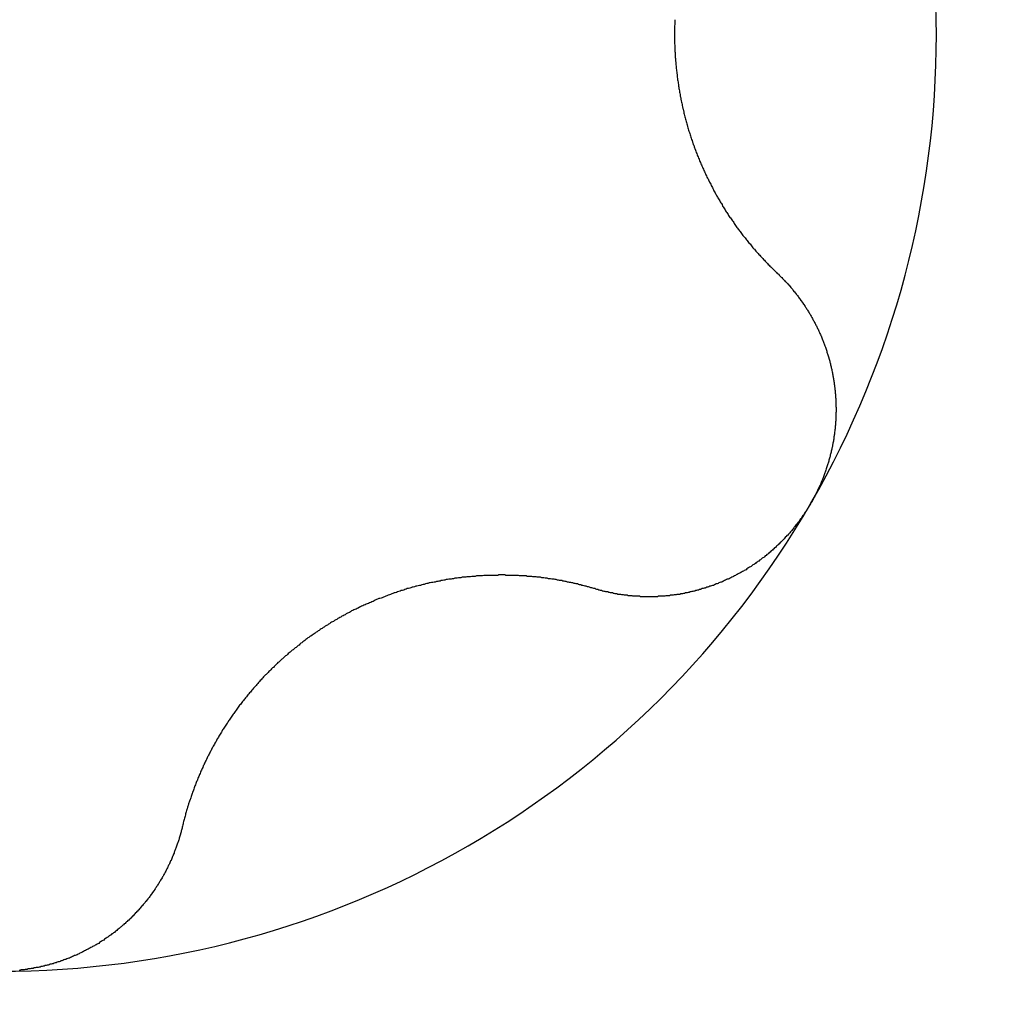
# Model space of a CAD drawing. Extents: x 1107 to 4046, y 937 to 3355.
# Tile 730 of 861: x 2152.02 to 2154.09, y 3344.27 to 3346.35. Entities that reach past the tile are written whole.
import ezdxf

# ---------------------------------------------------------------- set-up
doc = ezdxf.new("R2010")
doc.units = 0
doc.layers.add('KF_VIDA_L___C_BOTTOM', color=7, linetype='CONTINUOUS')

# ---------------------------------------------------------------- blocks, each defined once
blk = doc.blocks.new('KF_VIDA_L___C_BOTTOM')
at = {"layer": 'KF_VIDA_L___C_BOTTOM'}
for points in [[(-33.5766, 471.332, 0), (-33.5767, 471.329, 0), (-33.5768, 471.327, 0), (-33.5769, 471.324, 0), (-33.577, 471.322, 0), (-33.5771, 471.319, 0), (-33.5772, 471.317, 0), (-33.5772, 471.314, 0), (-33.5773, 471.311, 0), (-33.5773, 471.309, 0), (-33.5774, 471.306, 0), (-33.5774, 471.304, 0), (-33.5774, 471.301, 0), (-33.5774, 471.299, 0), (-33.5774, 471.296, 0), (-33.5774, 471.294, 0), (-33.5773, 471.291, 0), (-33.5773, 471.289, 0), (-33.5772, 471.286, 0), (-33.5772, 471.283, 0), (-33.5771, 471.281, 0), (-33.577, 471.278, 0), (-33.5769, 471.276, 0), (-33.5768, 471.273, 0), (-33.5767, 471.271, 0), (-33.5766, 471.268, 0), (-33.5765, 471.265, 0), (-33.5763, 471.263, 0), (-33.5762, 471.26, 0), (-33.576, 471.258, 0), (-33.5759, 471.255, 0), (-33.5757, 471.252, 0), (-33.5755, 471.25, 0), (-33.5753, 471.247, 0), (-33.5751, 471.245, 0), (-33.5749, 471.242, 0), (-33.5746, 471.239, 0), (-33.5744, 471.237, 0), (-33.5741, 471.234, 0), (-33.5739, 471.232, 0), (-33.5736, 471.229, 0), (-33.5733, 471.226, 0), (-33.5731, 471.224, 0), (-33.5728, 471.221, 0), (-33.5724, 471.219, 0), (-33.5721, 471.216, 0), (-33.5718, 471.213, 0), (-33.5715, 471.211, 0), (-33.5711, 471.208, 0), (-33.5708, 471.205, 0), (-33.5704, 471.203, 0), (-33.57, 471.2, 0), (-33.5696, 471.198, 0), (-33.5692, 471.195, 0), (-33.5688, 471.192, 0), (-33.5684, 471.19, 0), (-33.568, 471.187, 0), (-33.5675, 471.185, 0), (-33.5671, 471.182, 0), (-33.5666, 471.179, 0), (-33.5662, 471.177, 0), (-33.5657, 471.174, 0), (-33.5652, 471.171, 0), (-33.5647, 471.169, 0), (-33.5642, 471.166, 0), (-33.5637, 471.164, 0), (-33.5632, 471.161, 0), (-33.5626, 471.158, 0), (-33.5621, 471.156, 0), (-33.5615, 471.153, 0), (-33.561, 471.151, 0), (-33.5604, 471.148, 0), (-33.5598, 471.145, 0), (-33.5592, 471.143, 0), (-33.5586, 471.14, 0), (-33.558, 471.138, 0), (-33.5574, 471.135, 0), (-33.5568, 471.133, 0), (-33.5561, 471.13, 0), (-33.5555, 471.127, 0), (-33.5548, 471.125, 0), (-33.5541, 471.122, 0), (-33.5534, 471.12, 0), (-33.5527, 471.117, 0), (-33.552, 471.115, 0), (-33.5513, 471.112, 0), (-33.5506, 471.11, 0), (-33.5499, 471.107, 0), (-33.5491, 471.104, 0), (-33.5484, 471.102, 0), (-33.5476, 471.099, 0), (-33.5469, 471.097, 0), (-33.5461, 471.094, 0), (-33.5453, 471.092, 0), (-33.5445, 471.089, 0), (-33.5437, 471.087, 0), (-33.5429, 471.084, 0), (-33.542, 471.082, 0), (-33.5412, 471.079, 0), (-33.5404, 471.077, 0), (-33.5395, 471.074, 0), (-33.5386, 471.072, 0), (-33.5378, 471.069, 0), (-33.5369, 471.067, 0), (-33.536, 471.064, 0), (-33.5351, 471.062, 0), (-33.5342, 471.06, 0), (-33.5333, 471.057, 0), (-33.5323, 471.055, 0), (-33.5314, 471.052, 0), (-33.5305, 471.05, 0), (-33.5295, 471.047, 0), (-33.5286, 471.045, 0), (-33.5276, 471.043, 0), (-33.5266, 471.04, 0), (-33.5256, 471.038, 0), (-33.5247, 471.035, 0), (-33.5237, 471.033, 0), (-33.5227, 471.031, 0), (-33.5216, 471.028, 0), (-33.5206, 471.026, 0), (-33.5196, 471.024, 0), (-33.5186, 471.021, 0), (-33.5175, 471.019, 0), (-33.5165, 471.017, 0), (-33.5154, 471.014, 0), (-33.5144, 471.012, 0), (-33.5133, 471.01, 0), (-33.5122, 471.007, 0), (-33.5111, 471.005, 0), (-33.51, 471.003, 0), (-33.5089, 471, 0), (-33.5078, 470.998, 0), (-33.5067, 470.996, 0), (-33.5056, 470.994, 0), (-33.5045, 470.991, 0), (-33.5034, 470.989, 0), (-33.5022, 470.987, 0), (-33.5011, 470.985, 0), (-33.4999, 470.982, 0), (-33.4988, 470.98, 0), (-33.4976, 470.978, 0), (-33.4965, 470.976, 0), (-33.4953, 470.973, 0), (-33.4941, 470.971, 0), (-33.4929, 470.969, 0), (-33.4918, 470.967, 0), (-33.4906, 470.965, 0), (-33.4894, 470.963, 0), (-33.4882, 470.96, 0), (-33.487, 470.958, 0), (-33.4857, 470.956, 0), (-33.4845, 470.954, 0), (-33.4833, 470.952, 0), (-33.4821, 470.95, 0), (-33.4808, 470.948, 0), (-33.4796, 470.946, 0), (-33.4784, 470.944, 0), (-33.4771, 470.942, 0), (-33.4759, 470.939, 0), (-33.4746, 470.937, 0), (-33.4734, 470.935, 0), (-33.4721, 470.933, 0), (-33.4708, 470.931, 0), (-33.4696, 470.929, 0), (-33.4683, 470.927, 0), (-33.467, 470.925, 0), (-33.4657, 470.923, 0), (-33.4645, 470.921, 0), (-33.4632, 470.919, 0), (-33.4619, 470.917, 0), (-33.4606, 470.915, 0), (-33.4593, 470.914, 0), (-33.458, 470.912, 0), (-33.4566, 470.91, 0), (-33.4553, 470.908, 0), (-33.454, 470.906, 0), (-33.4526, 470.904, 0), (-33.4513, 470.902, 0), (-33.4499, 470.9, 0), (-33.4485, 470.898, 0), (-33.4472, 470.896, 0), (-33.4458, 470.894, 0), (-33.4444, 470.892, 0), (-33.443, 470.89, 0), (-33.4416, 470.889, 0), (-33.4402, 470.887, 0), (-33.4388, 470.885, 0), (-33.4373, 470.883, 0), (-33.4359, 470.881, 0), (-33.4345, 470.879, 0), (-33.433, 470.877, 0), (-33.4315, 470.875, 0), (-33.4301, 470.873, 0), (-33.4286, 470.872, 0), (-33.4271, 470.87, 0), (-33.4256, 470.868, 0), (-33.4242, 470.866, 0), (-33.4227, 470.864, 0), (-33.4211, 470.862, 0), (-33.4196, 470.86, 0), (-33.4181, 470.859, 0), (-33.4166, 470.857, 0), (-33.415, 470.855, 0), (-33.4135, 470.853, 0), (-33.4119, 470.851, 0), (-33.4104, 470.849, 0), (-33.4088, 470.848, 0), (-33.4072, 470.846, 0), (-33.4057, 470.844, 0), (-33.4041, 470.842, 0), (-33.4025, 470.84, 0), (-33.4009, 470.839, 0), (-33.3993, 470.837, 0), (-33.3977, 470.835, 0), (-33.3961, 470.833, 0), (-33.3944, 470.832, 0), (-33.3928, 470.83, 0), (-33.3912, 470.828, 0), (-33.3895, 470.826, 0), (-33.3879, 470.825, 0), (-33.3862, 470.823, 0), (-33.3845, 470.821, 0), (-33.3829, 470.819, 0), (-33.3812, 470.818, 0), (-33.3795, 470.816, 0), (-33.3778, 470.814, 0), (-33.3761, 470.812, 0), (-33.3744, 470.811, 0), (-33.3727, 470.809, 0), (-33.371, 470.807, 0), (-33.3693, 470.806, 0), (-33.3675, 470.804, 0), (-33.3658, 470.802, 0), (-33.3641, 470.801, 0), (-33.3623, 470.799, 0), (-33.3606, 470.797, 0)], [(-33.3606, 470.797, 0), (-33.3591, 470.796, 0), (-33.3577, 470.795, 0), (-33.3563, 470.793, 0), (-33.3549, 470.792, 0), (-33.3535, 470.79, 0), (-33.3521, 470.789, 0), (-33.3507, 470.788, 0), (-33.3493, 470.786, 0), (-33.3479, 470.785, 0), (-33.3465, 470.783, 0), (-33.3452, 470.782, 0), (-33.3438, 470.78, 0), (-33.3424, 470.779, 0), (-33.3411, 470.778, 0), (-33.3398, 470.776, 0), (-33.3384, 470.775, 0), (-33.3371, 470.773, 0), (-33.3358, 470.772, 0), (-33.3345, 470.77, 0), (-33.3332, 470.769, 0), (-33.3319, 470.767, 0), (-33.3306, 470.766, 0), (-33.3293, 470.764, 0), (-33.328, 470.763, 0), (-33.3268, 470.761, 0), (-33.3255, 470.759, 0), (-33.3243, 470.758, 0), (-33.323, 470.756, 0), (-33.3218, 470.755, 0), (-33.3205, 470.753, 0), (-33.3193, 470.752, 0), (-33.3181, 470.75, 0), (-33.3169, 470.748, 0), (-33.3157, 470.747, 0), (-33.3145, 470.745, 0), (-33.3133, 470.744, 0), (-33.3122, 470.742, 0), (-33.311, 470.74, 0), (-33.3098, 470.739, 0), (-33.3087, 470.737, 0), (-33.3076, 470.736, 0), (-33.3064, 470.734, 0), (-33.3053, 470.732, 0), (-33.3042, 470.731, 0), (-33.3031, 470.729, 0), (-33.302, 470.727, 0), (-33.3009, 470.726, 0), (-33.2998, 470.724, 0), (-33.2987, 470.722, 0), (-33.2977, 470.721, 0), (-33.2966, 470.719, 0), (-33.2956, 470.717, 0), (-33.2945, 470.716, 0), (-33.2935, 470.714, 0), (-33.2925, 470.712, 0), (-33.2914, 470.711, 0), (-33.2904, 470.709, 0), (-33.2894, 470.707, 0), (-33.2885, 470.705, 0), (-33.2875, 470.704, 0), (-33.2865, 470.702, 0), (-33.2855, 470.7, 0), (-33.2846, 470.698, 0), (-33.2836, 470.697, 0), (-33.2827, 470.695, 0), (-33.2818, 470.693, 0), (-33.2809, 470.691, 0), (-33.28, 470.69, 0), (-33.2791, 470.688, 0), (-33.2782, 470.686, 0), (-33.2773, 470.684, 0), (-33.2764, 470.683, 0), (-33.2756, 470.681, 0), (-33.2747, 470.679, 0), (-33.2739, 470.677, 0), (-33.273, 470.675, 0), (-33.2722, 470.674, 0), (-33.2714, 470.672, 0), (-33.2706, 470.67, 0), (-33.2698, 470.668, 0), (-33.269, 470.666, 0), (-33.2682, 470.665, 0), (-33.2675, 470.663, 0), (-33.2667, 470.661, 0), (-33.266, 470.659, 0), (-33.2652, 470.657, 0), (-33.2645, 470.656, 0), (-33.2638, 470.654, 0), (-33.2631, 470.652, 0), (-33.2624, 470.65, 0), (-33.2617, 470.648, 0), (-33.261, 470.646, 0), (-33.2603, 470.644, 0), (-33.2596, 470.643, 0), (-33.259, 470.641, 0), (-33.2583, 470.639, 0), (-33.2577, 470.637, 0), (-33.257, 470.635, 0), (-33.2564, 470.633, 0), (-33.2558, 470.631, 0), (-33.2552, 470.629, 0), (-33.2546, 470.627, 0), (-33.254, 470.625, 0), (-33.2534, 470.623, 0), (-33.2528, 470.621, 0), (-33.2522, 470.619, 0), (-33.2517, 470.618, 0), (-33.2511, 470.616, 0), (-33.2506, 470.614, 0), (-33.2501, 470.612, 0), (-33.2496, 470.61, 0), (-33.2491, 470.608, 0), (-33.2486, 470.606, 0), (-33.2481, 470.604, 0), (-33.2476, 470.602, 0), (-33.2471, 470.6, 0), (-33.2467, 470.598, 0), (-33.2462, 470.596, 0), (-33.2458, 470.594, 0), (-33.2453, 470.592, 0), (-33.2449, 470.589, 0), (-33.2445, 470.587, 0), (-33.2441, 470.585, 0), (-33.2437, 470.583, 0), (-33.2433, 470.581, 0), (-33.2429, 470.579, 0), (-33.2426, 470.577, 0), (-33.2422, 470.575, 0), (-33.2419, 470.573, 0), (-33.2416, 470.571, 0), (-33.2412, 470.569, 0), (-33.2409, 470.567, 0), (-33.2406, 470.565, 0), (-33.2403, 470.563, 0), (-33.2401, 470.561, 0), (-33.2398, 470.558, 0), (-33.2395, 470.556, 0), (-33.2393, 470.554, 0), (-33.2391, 470.552, 0), (-33.2388, 470.55, 0), (-33.2386, 470.548, 0), (-33.2384, 470.546, 0), (-33.2382, 470.544, 0), (-33.2381, 470.542, 0), (-33.2379, 470.54, 0), (-33.2377, 470.537, 0), (-33.2376, 470.535, 0), (-33.2374, 470.533, 0), (-33.2373, 470.531, 0), (-33.2372, 470.529, 0), (-33.2371, 470.527, 0), (-33.237, 470.525, 0), (-33.2369, 470.522, 0), (-33.2369, 470.52, 0), (-33.2368, 470.518, 0), (-33.2368, 470.516, 0), (-33.2367, 470.514, 0), (-33.2367, 470.512, 0), (-33.2367, 470.51, 0), (-33.2367, 470.508, 0), (-33.2367, 470.505, 0), (-33.2368, 470.503, 0), (-33.2368, 470.501, 0), (-33.2368, 470.499, 0), (-33.2369, 470.497, 0), (-33.237, 470.495, 0), (-33.2371, 470.493, 0), (-33.2372, 470.49, 0), (-33.2373, 470.488, 0), (-33.2374, 470.486, 0), (-33.2375, 470.484, 0), (-33.2377, 470.482, 0), (-33.2379, 470.48, 0), (-33.238, 470.477, 0), (-33.2382, 470.475, 0), (-33.2384, 470.473, 0), (-33.2386, 470.471, 0), (-33.2388, 470.469, 0), (-33.2391, 470.467, 0), (-33.2393, 470.465, 0), (-33.2396, 470.462, 0), (-33.2399, 470.46, 0), (-33.2401, 470.458, 0), (-33.2404, 470.456, 0), (-33.2407, 470.454, 0), (-33.2411, 470.452, 0), (-33.2414, 470.45, 0), (-33.2417, 470.447, 0), (-33.2421, 470.445, 0), (-33.2424, 470.443, 0), (-33.2428, 470.441, 0), (-33.2432, 470.439, 0), (-33.2436, 470.437, 0), (-33.244, 470.435, 0), (-33.2444, 470.433, 0), (-33.2449, 470.43, 0), (-33.2453, 470.428, 0), (-33.2458, 470.426, 0), (-33.2463, 470.424, 0), (-33.2467, 470.422, 0), (-33.2472, 470.42, 0), (-33.2477, 470.418, 0), (-33.2482, 470.416, 0), (-33.2488, 470.414, 0), (-33.2493, 470.411, 0), (-33.2499, 470.409, 0), (-33.2504, 470.407, 0), (-33.251, 470.405, 0), (-33.2516, 470.403, 0), (-33.2522, 470.401, 0), (-33.2528, 470.399, 0), (-33.2534, 470.397, 0), (-33.254, 470.395, 0), (-33.2546, 470.393, 0), (-33.2553, 470.391, 0), (-33.2559, 470.389, 0), (-33.2566, 470.387, 0), (-33.2573, 470.385, 0), (-33.258, 470.382, 0), (-33.2587, 470.38, 0), (-33.2594, 470.378, 0), (-33.2601, 470.376, 0), (-33.2608, 470.374, 0), (-33.2616, 470.372, 0), (-33.2623, 470.37, 0), (-33.2631, 470.368, 0), (-33.2639, 470.366, 0), (-33.2647, 470.364, 0), (-33.2654, 470.362, 0), (-33.2663, 470.36, 0), (-33.2671, 470.358, 0), (-33.2679, 470.356, 0), (-33.2687, 470.354, 0), (-33.2696, 470.352, 0), (-33.2704, 470.35, 0), (-33.2713, 470.348, 0), (-33.2722, 470.347, 0), (-33.2731, 470.345, 0), (-33.274, 470.343, 0), (-33.2749, 470.341, 0), (-33.2758, 470.339, 0), (-33.2767, 470.337, 0), (-33.2776, 470.335, 0), (-33.2786, 470.333, 0), (-33.2795, 470.331, 0), (-33.2805, 470.329, 0), (-33.2815, 470.327, 0), (-33.2825, 470.325, 0), (-33.2834, 470.324, 0), (-33.2844, 470.322, 0), (-33.2855, 470.32, 0), (-33.2865, 470.318, 0), (-33.2875, 470.316, 0), (-33.2886, 470.314, 0), (-33.2896, 470.313, 0)], [(-33.2896, 470.313, 0), (-33.2907, 470.311, 0), (-33.2917, 470.309, 0), (-33.2928, 470.307, 0), (-33.2939, 470.305, 0), (-33.295, 470.303, 0), (-33.2961, 470.302, 0), (-33.2973, 470.3, 0), (-33.2984, 470.298, 0), (-33.2995, 470.296, 0), (-33.3007, 470.294, 0), (-33.3019, 470.293, 0), (-33.303, 470.291, 0), (-33.3042, 470.289, 0), (-33.3054, 470.287, 0), (-33.3067, 470.286, 0), (-33.3079, 470.284, 0), (-33.3091, 470.282, 0), (-33.3103, 470.28, 0), (-33.3116, 470.279, 0), (-33.3129, 470.277, 0), (-33.3141, 470.275, 0), (-33.3154, 470.273, 0), (-33.3167, 470.272, 0), (-33.318, 470.27, 0), (-33.3193, 470.268, 0), (-33.3207, 470.267, 0), (-33.322, 470.265, 0), (-33.3233, 470.263, 0), (-33.3247, 470.262, 0), (-33.326, 470.26, 0), (-33.3274, 470.258, 0), (-33.3288, 470.257, 0), (-33.3302, 470.255, 0), (-33.3316, 470.253, 0), (-33.333, 470.252, 0), (-33.3344, 470.25, 0), (-33.3358, 470.248, 0), (-33.3373, 470.247, 0), (-33.3387, 470.245, 0), (-33.3402, 470.244, 0), (-33.3416, 470.242, 0), (-33.3431, 470.241, 0), (-33.3446, 470.239, 0), (-33.3461, 470.237, 0), (-33.3476, 470.236, 0), (-33.3491, 470.234, 0), (-33.3506, 470.233, 0), (-33.3521, 470.231, 0), (-33.3536, 470.23, 0), (-33.3552, 470.228, 0), (-33.3567, 470.227, 0), (-33.3583, 470.225, 0), (-33.3598, 470.224, 0), (-33.3614, 470.222, 0), (-33.363, 470.221, 0), (-33.3646, 470.219, 0), (-33.3662, 470.218, 0), (-33.3678, 470.216, 0), (-33.3694, 470.215, 0), (-33.371, 470.213, 0), (-33.3726, 470.212, 0), (-33.3743, 470.211, 0), (-33.3759, 470.209, 0), (-33.3776, 470.208, 0), (-33.3792, 470.206, 0), (-33.3809, 470.205, 0), (-33.3825, 470.204, 0), (-33.3842, 470.202, 0), (-33.3859, 470.201, 0), (-33.3876, 470.199, 0), (-33.3893, 470.198, 0), (-33.391, 470.197, 0), (-33.3927, 470.196, 0), (-33.3944, 470.194, 0), (-33.3962, 470.193, 0), (-33.3979, 470.192, 0), (-33.3996, 470.19, 0), (-33.4014, 470.189, 0), (-33.4032, 470.188, 0), (-33.4049, 470.187, 0), (-33.4067, 470.185, 0), (-33.4085, 470.184, 0), (-33.4102, 470.183, 0), (-33.412, 470.182, 0), (-33.4138, 470.181, 0), (-33.4156, 470.179, 0), (-33.4174, 470.178, 0), (-33.4192, 470.177, 0), (-33.421, 470.176, 0), (-33.4229, 470.175, 0), (-33.4247, 470.174, 0), (-33.4265, 470.172, 0), (-33.4284, 470.171, 0), (-33.4302, 470.17, 0), (-33.432, 470.169, 0), (-33.4339, 470.168, 0), (-33.4358, 470.167, 0), (-33.4376, 470.166, 0), (-33.4395, 470.165, 0), (-33.4414, 470.164, 0), (-33.4432, 470.163, 0), (-33.4451, 470.162, 0), (-33.447, 470.161, 0), (-33.4489, 470.16, 0), (-33.4508, 470.159, 0), (-33.4527, 470.158, 0), (-33.4546, 470.157, 0), (-33.4565, 470.156, 0), (-33.4584, 470.155, 0), (-33.4603, 470.154, 0), (-33.4623, 470.153, 0), (-33.4642, 470.152, 0), (-33.4661, 470.152, 0), (-33.468, 470.151, 0), (-33.47, 470.15, 0), (-33.4719, 470.149, 0), (-33.4738, 470.148, 0), (-33.4758, 470.147, 0), (-33.4777, 470.146, 0), (-33.4797, 470.146, 0), (-33.4816, 470.145, 0), (-33.4836, 470.144, 0), (-33.4855, 470.143, 0), (-33.4875, 470.142, 0), (-33.4894, 470.142, 0), (-33.4914, 470.141, 0), (-33.4933, 470.14, 0), (-33.4953, 470.139, 0), (-33.4973, 470.139, 0), (-33.4992, 470.138, 0), (-33.5012, 470.137, 0), (-33.5032, 470.137, 0), (-33.5052, 470.136, 0), (-33.5071, 470.135, 0), (-33.5091, 470.135, 0), (-33.5111, 470.134, 0), (-33.513, 470.133, 0), (-33.515, 470.133, 0), (-33.517, 470.132, 0), (-33.519, 470.132, 0), (-33.521, 470.131, 0), (-33.5229, 470.13, 0), (-33.5249, 470.13, 0), (-33.5269, 470.129, 0), (-33.5289, 470.129, 0), (-33.5308, 470.128, 0), (-33.5328, 470.128, 0), (-33.5348, 470.127, 0), (-33.5368, 470.127, 0), (-33.5388, 470.126, 0), (-33.5407, 470.126, 0), (-33.5427, 470.125, 0), (-33.5447, 470.125, 0), (-33.5467, 470.124, 0), (-33.5486, 470.124, 0), (-33.5506, 470.123, 0), (-33.5526, 470.123, 0), (-33.5546, 470.123, 0), (-33.5565, 470.122, 0), (-33.5585, 470.122, 0), (-33.5605, 470.121, 0), (-33.5624, 470.121, 0), (-33.5644, 470.121, 0), (-33.5663, 470.12, 0), (-33.5683, 470.12, 0), (-33.5703, 470.12, 0), (-33.5722, 470.12, 0), (-33.5742, 470.119, 0), (-33.5761, 470.119, 0), (-33.5781, 470.119, 0), (-33.58, 470.118, 0), (-33.582, 470.118, 0), (-33.5839, 470.118, 0), (-33.5859, 470.118, 0), (-33.5878, 470.117, 0), (-33.5898, 470.117, 0), (-33.5917, 470.117, 0), (-33.5937, 470.117, 0), (-33.5957, 470.117, 0), (-33.5976, 470.116, 0), (-33.5996, 470.116, 0), (-33.6016, 470.116, 0), (-33.6035, 470.116, 0), (-33.6055, 470.116, 0), (-33.6075, 470.116, 0), (-33.6095, 470.116, 0), (-33.6114, 470.116, 0), (-33.6134, 470.115, 0), (-33.6154, 470.115, 0), (-33.6174, 470.115, 0), (-33.6194, 470.115, 0), (-33.6213, 470.115, 0), (-33.6233, 470.115, 0), (-33.6253, 470.115, 0), (-33.6273, 470.115, 0), (-33.6293, 470.115, 0), (-33.6313, 470.115, 0), (-33.6332, 470.115, 0), (-33.6352, 470.115, 0), (-33.6372, 470.115, 0), (-33.6392, 470.115, 0), (-33.6412, 470.115, 0), (-33.6432, 470.115, 0), (-33.6452, 470.115, 0), (-33.6471, 470.115, 0), (-33.6491, 470.115, 0), (-33.6511, 470.116, 0), (-33.6531, 470.116, 0), (-33.6551, 470.116, 0), (-33.6571, 470.116, 0), (-33.6591, 470.116, 0), (-33.661, 470.116, 0), (-33.663, 470.116, 0), (-33.665, 470.116, 0), (-33.667, 470.117, 0), (-33.669, 470.117, 0), (-33.671, 470.117, 0), (-33.6729, 470.117, 0), (-33.6749, 470.117, 0), (-33.6769, 470.118, 0), (-33.6789, 470.118, 0), (-33.6808, 470.118, 0), (-33.6828, 470.118, 0), (-33.6848, 470.119, 0), (-33.6868, 470.119, 0), (-33.6887, 470.119, 0), (-33.6907, 470.12, 0), (-33.6927, 470.12, 0), (-33.6946, 470.12, 0), (-33.6966, 470.12, 0), (-33.6986, 470.121, 0), (-33.7005, 470.121, 0), (-33.7025, 470.121, 0), (-33.7044, 470.122, 0), (-33.7064, 470.122, 0), (-33.7083, 470.123, 0), (-33.7103, 470.123, 0), (-33.7122, 470.123, 0), (-33.7142, 470.124, 0), (-33.7161, 470.124, 0), (-33.7181, 470.125, 0), (-33.72, 470.125, 0), (-33.7219, 470.125, 0), (-33.7239, 470.126, 0), (-33.7258, 470.126, 0), (-33.7277, 470.127, 0), (-33.7296, 470.127, 0), (-33.7316, 470.128, 0), (-33.7335, 470.128, 0), (-33.7354, 470.129, 0), (-33.7373, 470.129, 0), (-33.7392, 470.13, 0), (-33.7411, 470.13, 0), (-33.743, 470.131, 0), (-33.7449, 470.132, 0)], [(-33.7449, 470.132, 0), (-33.7472, 470.132, 0), (-33.7495, 470.133, 0), (-33.7519, 470.134, 0), (-33.7542, 470.134, 0), (-33.7565, 470.135, 0), (-33.7588, 470.136, 0), (-33.7611, 470.136, 0), (-33.7635, 470.137, 0), (-33.7658, 470.137, 0), (-33.7681, 470.138, 0), (-33.7705, 470.139, 0), (-33.7728, 470.139, 0), (-33.7751, 470.14, 0), (-33.7775, 470.14, 0), (-33.7798, 470.141, 0), (-33.7822, 470.142, 0), (-33.7845, 470.142, 0), (-33.7868, 470.143, 0), (-33.7892, 470.143, 0), (-33.7915, 470.144, 0), (-33.7939, 470.144, 0), (-33.7962, 470.145, 0), (-33.7986, 470.145, 0), (-33.8009, 470.146, 0), (-33.8033, 470.146, 0), (-33.8056, 470.147, 0), (-33.808, 470.147, 0), (-33.8103, 470.148, 0), (-33.8127, 470.148, 0), (-33.815, 470.149, 0), (-33.8174, 470.149, 0), (-33.8198, 470.149, 0), (-33.8221, 470.15, 0), (-33.8245, 470.15, 0), (-33.8268, 470.151, 0), (-33.8292, 470.151, 0), (-33.8315, 470.152, 0), (-33.8339, 470.152, 0), (-33.8362, 470.152, 0), (-33.8386, 470.153, 0), (-33.841, 470.153, 0), (-33.8433, 470.153, 0), (-33.8457, 470.154, 0), (-33.848, 470.154, 0), (-33.8504, 470.154, 0), (-33.8527, 470.155, 0), (-33.8551, 470.155, 0), (-33.8574, 470.155, 0), (-33.8598, 470.156, 0), (-33.8621, 470.156, 0), (-33.8645, 470.156, 0), (-33.8668, 470.156, 0), (-33.8692, 470.157, 0), (-33.8715, 470.157, 0), (-33.8739, 470.157, 0), (-33.8762, 470.157, 0), (-33.8786, 470.158, 0), (-33.8809, 470.158, 0), (-33.8833, 470.158, 0), (-33.8856, 470.158, 0), (-33.8879, 470.158, 0), (-33.8903, 470.159, 0), (-33.8926, 470.159, 0), (-33.895, 470.159, 0), (-33.8973, 470.159, 0), (-33.8996, 470.159, 0), (-33.902, 470.159, 0), (-33.9043, 470.159, 0), (-33.9067, 470.16, 0), (-33.909, 470.16, 0), (-33.9114, 470.16, 0), (-33.9137, 470.16, 0), (-33.9161, 470.16, 0), (-33.9185, 470.16, 0), (-33.9209, 470.16, 0), (-33.9233, 470.16, 0), (-33.9257, 470.16, 0), (-33.9281, 470.16, 0), (-33.9305, 470.16, 0), (-33.9329, 470.16, 0), (-33.9354, 470.161, 0), (-33.9378, 470.161, 0), (-33.9402, 470.161, 0), (-33.9427, 470.161, 0), (-33.9451, 470.161, 0), (-33.9476, 470.161, 0), (-33.95, 470.16, 0), (-33.9525, 470.16, 0), (-33.9549, 470.16, 0), (-33.9574, 470.16, 0), (-33.9599, 470.16, 0), (-33.9624, 470.16, 0), (-33.9648, 470.16, 0), (-33.9673, 470.16, 0), (-33.9698, 470.16, 0), (-33.9723, 470.16, 0), (-33.9748, 470.16, 0), (-33.9773, 470.16, 0), (-33.9798, 470.16, 0), (-33.9823, 470.159, 0), (-33.9849, 470.159, 0), (-33.9874, 470.159, 0), (-33.9899, 470.159, 0), (-33.9924, 470.159, 0), (-33.995, 470.159, 0), (-33.9975, 470.158, 0), (-34, 470.158, 0), (-34.0026, 470.158, 0), (-34.0051, 470.158, 0), (-34.0076, 470.157, 0), (-34.0102, 470.157, 0), (-34.0127, 470.157, 0), (-34.0153, 470.157, 0), (-34.0178, 470.156, 0), (-34.0204, 470.156, 0), (-34.0229, 470.156, 0), (-34.0255, 470.156, 0), (-34.0281, 470.155, 0), (-34.0306, 470.155, 0), (-34.0332, 470.155, 0), (-34.0357, 470.154, 0), (-34.0383, 470.154, 0), (-34.0409, 470.154, 0), (-34.0435, 470.153, 0), (-34.046, 470.153, 0), (-34.0486, 470.152, 0), (-34.0512, 470.152, 0), (-34.0537, 470.152, 0), (-34.0563, 470.151, 0), (-34.0589, 470.151, 0), (-34.0615, 470.15, 0), (-34.064, 470.15, 0), (-34.0666, 470.149, 0), (-34.0692, 470.149, 0), (-34.0718, 470.148, 0), (-34.0743, 470.148, 0), (-34.0769, 470.147, 0), (-34.0795, 470.147, 0), (-34.0821, 470.146, 0), (-34.0846, 470.146, 0), (-34.0872, 470.145, 0), (-34.0898, 470.145, 0), (-34.0924, 470.144, 0), (-34.0949, 470.144, 0), (-34.0975, 470.143, 0), (-34.1001, 470.143, 0), (-34.1026, 470.142, 0), (-34.1052, 470.141, 0), (-34.1078, 470.141, 0), (-34.1104, 470.14, 0), (-34.1129, 470.139, 0), (-34.1155, 470.139, 0), (-34.118, 470.138, 0), (-34.1206, 470.137, 0), (-34.1232, 470.137, 0), (-34.1257, 470.136, 0), (-34.1283, 470.135, 0), (-34.1308, 470.135, 0), (-34.1334, 470.134, 0), (-34.1359, 470.133, 0), (-34.1385, 470.132, 0), (-34.141, 470.132, 0), (-34.1436, 470.131, 0), (-34.1461, 470.13, 0), (-34.1486, 470.129, 0), (-34.1512, 470.128, 0), (-34.1537, 470.128, 0), (-34.1562, 470.127, 0), (-34.1587, 470.126, 0), (-34.1613, 470.125, 0), (-34.1638, 470.124, 0), (-34.1663, 470.123, 0), (-34.1688, 470.123, 0), (-34.1713, 470.122, 0), (-34.1738, 470.121, 0), (-34.1763, 470.12, 0), (-34.1788, 470.119, 0), (-34.1813, 470.118, 0), (-34.1838, 470.117, 0), (-34.1863, 470.116, 0), (-34.1887, 470.115, 0), (-34.1912, 470.114, 0), (-34.1937, 470.113, 0), (-34.1961, 470.112, 0), (-34.1986, 470.111, 0), (-34.201, 470.111, 0), (-34.2035, 470.11, 0), (-34.2059, 470.109, 0), (-34.2084, 470.108, 0), (-34.2108, 470.106, 0), (-34.2132, 470.105, 0), (-34.2157, 470.104, 0), (-34.2181, 470.103, 0), (-34.2205, 470.102, 0), (-34.2229, 470.101, 0), (-34.2253, 470.1, 0), (-34.2277, 470.099, 0), (-34.2301, 470.098, 0), (-34.2325, 470.097, 0), (-34.2348, 470.096, 0), (-34.2372, 470.095, 0), (-34.2396, 470.094, 0), (-34.2419, 470.093, 0), (-34.2443, 470.091, 0), (-34.2466, 470.09, 0), (-34.249, 470.089, 0), (-34.2513, 470.088, 0), (-34.2536, 470.087, 0), (-34.2559, 470.086, 0), (-34.2583, 470.085, 0), (-34.2606, 470.083, 0), (-34.2629, 470.082, 0), (-34.2651, 470.081, 0), (-34.2674, 470.08, 0), (-34.2697, 470.079, 0), (-34.272, 470.077, 0), (-34.2742, 470.076, 0), (-34.2765, 470.075, 0), (-34.2787, 470.074, 0), (-34.2809, 470.072, 0), (-34.2832, 470.071, 0), (-34.2854, 470.07, 0), (-34.2876, 470.069, 0), (-34.2898, 470.067, 0), (-34.292, 470.066, 0), (-34.2942, 470.065, 0), (-34.2964, 470.063, 0), (-34.2986, 470.062, 0), (-34.3008, 470.061, 0), (-34.303, 470.06, 0), (-34.3051, 470.058, 0), (-34.3073, 470.057, 0), (-34.3095, 470.055, 0), (-34.3117, 470.054, 0), (-34.3139, 470.053, 0), (-34.316, 470.051, 0), (-34.3182, 470.05, 0), (-34.3204, 470.048, 0), (-34.3226, 470.047, 0), (-34.3247, 470.046, 0), (-34.3269, 470.044, 0), (-34.329, 470.043, 0), (-34.3312, 470.041, 0), (-34.3334, 470.04, 0), (-34.3355, 470.038, 0), (-34.3376, 470.037, 0), (-34.3398, 470.035, 0), (-34.3419, 470.034, 0), (-34.3441, 470.032, 0), (-34.3462, 470.031, 0), (-34.3483, 470.029, 0), (-34.3504, 470.028, 0), (-34.3526, 470.026, 0), (-34.3547, 470.025, 0), (-34.3568, 470.023, 0), (-34.3589, 470.021, 0), (-34.361, 470.02, 0), (-34.3631, 470.018, 0), (-34.3652, 470.017, 0), (-34.3673, 470.015, 0), (-34.3693, 470.013, 0), (-34.3714, 470.012, 0), (-34.3735, 470.01, 0), (-34.3756, 470.008, 0), (-34.3776, 470.007, 0), (-34.3797, 470.005, 0), (-34.3817, 470.003, 0), (-34.3838, 470.002, 0), (-34.3858, 470, 0), (-34.3879, 469.998, 0), (-34.3899, 469.997, 0), (-34.3919, 469.995, 0), (-34.3939, 469.993, 0), (-34.3959, 469.991, 0), (-34.3979, 469.99, 0), (-34.3999, 469.988, 0), (-34.4019, 469.986, 0), (-34.4039, 469.984, 0), (-34.4059, 469.983, 0), (-34.4079, 469.981, 0), (-34.4098, 469.979, 0), (-34.4118, 469.977, 0), (-34.4137, 469.976, 0), (-34.4157, 469.974, 0), (-34.4176, 469.972, 0), (-34.4195, 469.97, 0), (-34.4215, 469.968, 0), (-34.4234, 469.966, 0), (-34.4253, 469.965, 0), (-34.4272, 469.963, 0), (-34.4291, 469.961, 0), (-34.431, 469.959, 0), (-34.4328, 469.957, 0), (-34.4347, 469.955, 0), (-34.4366, 469.953, 0), (-34.4384, 469.951, 0), (-34.4403, 469.95, 0), (-34.4421, 469.948, 0), (-34.4439, 469.946, 0), (-34.4457, 469.944, 0), (-34.4476, 469.942, 0), (-34.4494, 469.94, 0), (-34.4511, 469.938, 0), (-34.4529, 469.936, 0), (-34.4547, 469.934, 0), (-34.4565, 469.932, 0), (-34.4582, 469.93, 0), (-34.46, 469.928, 0), (-34.4617, 469.926, 0), (-34.4634, 469.924, 0), (-34.4652, 469.922, 0), (-34.4669, 469.92, 0), (-34.4686, 469.918, 0), (-34.4703, 469.916, 0), (-34.472, 469.914, 0), (-34.4736, 469.912, 0), (-34.4753, 469.91, 0), (-34.477, 469.908, 0), (-34.4786, 469.906, 0), (-34.4803, 469.904, 0), (-34.4819, 469.902, 0), (-34.4835, 469.9, 0), (-34.4851, 469.898, 0), (-34.4867, 469.896, 0), (-34.4883, 469.894, 0), (-34.4899, 469.892, 0), (-34.4915, 469.89, 0), (-34.493, 469.888, 0), (-34.4946, 469.886, 0), (-34.4961, 469.884, 0), (-34.4977, 469.882, 0), (-34.4992, 469.88, 0), (-34.5007, 469.878, 0), (-34.5022, 469.876, 0), (-34.5037, 469.873, 0), (-34.5052, 469.871, 0), (-34.5067, 469.869, 0), (-34.5082, 469.867, 0), (-34.5097, 469.865, 0), (-34.5111, 469.863, 0), (-34.5126, 469.861, 0), (-34.514, 469.859, 0), (-34.5154, 469.857, 0), (-34.5168, 469.855, 0), (-34.5182, 469.853, 0), (-34.5196, 469.85, 0), (-34.521, 469.848, 0), (-34.5224, 469.846, 0), (-34.5238, 469.844, 0), (-34.5251, 469.842, 0), (-34.5265, 469.84, 0), (-34.5278, 469.838, 0), (-34.5291, 469.836, 0), (-34.5304, 469.834, 0), (-34.5318, 469.831, 0), (-34.5331, 469.829, 0), (-34.5343, 469.827, 0), (-34.5356, 469.825, 0), (-34.5369, 469.823, 0), (-34.5381, 469.821, 0), (-34.5394, 469.819, 0), (-34.5406, 469.817, 0), (-34.5419, 469.815, 0), (-34.5431, 469.812, 0), (-34.5443, 469.81, 0), (-34.5455, 469.808, 0), (-34.5467, 469.806, 0), (-34.5479, 469.804, 0), (-34.549, 469.802, 0), (-34.5502, 469.8, 0), (-34.5513, 469.798, 0), (-34.5525, 469.796, 0), (-34.5536, 469.793, 0), (-34.5547, 469.791, 0), (-34.5558, 469.789, 0), (-34.5569, 469.787, 0), (-34.558, 469.785, 0), (-34.5591, 469.783, 0), (-34.5601, 469.781, 0), (-34.5612, 469.779, 0), (-34.5622, 469.777, 0), (-34.5633, 469.775, 0), (-34.5643, 469.772, 0), (-34.5653, 469.77, 0), (-34.5663, 469.768, 0), (-34.5674, 469.766, 0), (-34.5684, 469.764, 0), (-34.5694, 469.762, 0), (-34.5703, 469.76, 0), (-34.5713, 469.758, 0), (-34.5723, 469.755, 0), (-34.5733, 469.753, 0), (-34.5742, 469.751, 0), (-34.5752, 469.749, 0), (-34.5762, 469.747, 0), (-34.5771, 469.745, 0), (-34.578, 469.742, 0), (-34.579, 469.74, 0), (-34.5799, 469.738, 0), (-34.5808, 469.736, 0), (-34.5817, 469.734, 0), (-34.5826, 469.732, 0), (-34.5835, 469.729, 0), (-34.5844, 469.727, 0), (-34.5853, 469.725, 0), (-34.5862, 469.723, 0), (-34.587, 469.721, 0), (-34.5879, 469.718, 0), (-34.5888, 469.716, 0), (-34.5896, 469.714, 0), (-34.5904, 469.712, 0), (-34.5913, 469.709, 0), (-34.5921, 469.707, 0), (-34.5929, 469.705, 0), (-34.5937, 469.703, 0), (-34.5945, 469.7, 0), (-34.5953, 469.698, 0), (-34.5961, 469.696, 0), (-34.5969, 469.694, 0), (-34.5977, 469.691, 0), (-34.5985, 469.689, 0), (-34.5992, 469.687, 0), (-34.6, 469.684, 0), (-34.6007, 469.682, 0), (-34.6014, 469.68, 0), (-34.6022, 469.678, 0), (-34.6029, 469.675, 0), (-34.6036, 469.673, 0), (-34.6043, 469.671, 0), (-34.605, 469.668, 0), (-34.6057, 469.666, 0), (-34.6064, 469.664, 0), (-34.6071, 469.661, 0), (-34.6077, 469.659, 0), (-34.6084, 469.657, 0), (-34.609, 469.655, 0), (-34.6097, 469.652, 0), (-34.6103, 469.65, 0), (-34.6109, 469.648, 0), (-34.6116, 469.645, 0), (-34.6122, 469.643, 0), (-34.6128, 469.641, 0), (-34.6134, 469.638, 0), (-34.614, 469.636, 0), (-34.6145, 469.634, 0), (-34.6151, 469.631, 0), (-34.6157, 469.629, 0)], [(-34.6157, 469.629, 0), (-34.6161, 469.627, 0), (-34.6166, 469.625, 0), (-34.6171, 469.623, 0), (-34.6176, 469.621, 0), (-34.6181, 469.619, 0), (-34.6186, 469.617, 0), (-34.6191, 469.615, 0), (-34.6196, 469.614, 0), (-34.6202, 469.612, 0), (-34.6207, 469.61, 0), (-34.6213, 469.608, 0), (-34.6219, 469.606, 0), (-34.6224, 469.604, 0), (-34.623, 469.602, 0), (-34.6236, 469.6, 0), (-34.6242, 469.598, 0), (-34.6249, 469.596, 0), (-34.6255, 469.595, 0), (-34.6261, 469.593, 0), (-34.6268, 469.591, 0), (-34.6274, 469.589, 0), (-34.6281, 469.587, 0), (-34.6288, 469.585, 0), (-34.6295, 469.583, 0), (-34.6302, 469.581, 0), (-34.6309, 469.58, 0), (-34.6316, 469.578, 0), (-34.6323, 469.576, 0), (-34.633, 469.574, 0), (-34.6338, 469.572, 0), (-34.6345, 469.57, 0), (-34.6353, 469.568, 0), (-34.6361, 469.567, 0), (-34.6368, 469.565, 0), (-34.6376, 469.563, 0), (-34.6384, 469.561, 0), (-34.6392, 469.559, 0), (-34.6401, 469.558, 0), (-34.6409, 469.556, 0), (-34.6417, 469.554, 0), (-34.6426, 469.552, 0), (-34.6434, 469.55, 0), (-34.6443, 469.549, 0), (-34.6451, 469.547, 0), (-34.646, 469.545, 0), (-34.6469, 469.543, 0), (-34.6478, 469.541, 0), (-34.6487, 469.54, 0), (-34.6496, 469.538, 0), (-34.6505, 469.536, 0), (-34.6515, 469.534, 0), (-34.6524, 469.533, 0), (-34.6533, 469.531, 0), (-34.6543, 469.529, 0), (-34.6553, 469.527, 0), (-34.6562, 469.526, 0), (-34.6572, 469.524, 0), (-34.6582, 469.522, 0), (-34.6592, 469.52, 0), (-34.6602, 469.519, 0), (-34.6612, 469.517, 0), (-34.6622, 469.515, 0), (-34.6633, 469.514, 0), (-34.6643, 469.512, 0), (-34.6653, 469.51, 0), (-34.6664, 469.509, 0), (-34.6675, 469.507, 0), (-34.6685, 469.505, 0), (-34.6696, 469.504, 0), (-34.6707, 469.502, 0), (-34.6718, 469.5, 0), (-34.6729, 469.499, 0), (-34.674, 469.497, 0), (-34.6751, 469.495, 0), (-34.6762, 469.494, 0), (-34.6774, 469.492, 0), (-34.6785, 469.491, 0), (-34.6796, 469.489, 0), (-34.6808, 469.487, 0), (-34.682, 469.486, 0), (-34.6831, 469.484, 0), (-34.6843, 469.483, 0), (-34.6855, 469.481, 0), (-34.6867, 469.479, 0), (-34.6879, 469.478, 0), (-34.6891, 469.476, 0), (-34.6903, 469.475, 0), (-34.6916, 469.473, 0), (-34.6928, 469.472, 0), (-34.694, 469.47, 0), (-34.6953, 469.469, 0), (-34.6966, 469.467, 0), (-34.6979, 469.466, 0), (-34.6992, 469.464, 0), (-34.7005, 469.463, 0), (-34.7018, 469.461, 0), (-34.7031, 469.46, 0), (-34.7044, 469.458, 0), (-34.7058, 469.457, 0), (-34.7071, 469.455, 0), (-34.7085, 469.454, 0), (-34.7099, 469.452, 0), (-34.7113, 469.451, 0), (-34.7126, 469.449, 0), (-34.7141, 469.448, 0), (-34.7155, 469.446, 0), (-34.7169, 469.445, 0), (-34.7183, 469.443, 0), (-34.7198, 469.442, 0), (-34.7212, 469.44, 0), (-34.7227, 469.439, 0), (-34.7241, 469.437, 0), (-34.7256, 469.436, 0), (-34.7271, 469.435, 0), (-34.7286, 469.433, 0), (-34.7301, 469.432, 0), (-34.7316, 469.43, 0), (-34.7332, 469.429, 0), (-34.7347, 469.428, 0), (-34.7362, 469.426, 0), (-34.7378, 469.425, 0), (-34.7393, 469.423, 0), (-34.7409, 469.422, 0), (-34.7425, 469.421, 0), (-34.7441, 469.419, 0), (-34.7457, 469.418, 0), (-34.7473, 469.417, 0), (-34.7489, 469.415, 0), (-34.7505, 469.414, 0), (-34.7521, 469.413, 0), (-34.7538, 469.411, 0), (-34.7554, 469.41, 0), (-34.7571, 469.409, 0), (-34.7587, 469.407, 0), (-34.7604, 469.406, 0), (-34.7621, 469.405, 0), (-34.7638, 469.404, 0), (-34.7655, 469.402, 0), (-34.7672, 469.401, 0), (-34.7689, 469.4, 0), (-34.7706, 469.399, 0), (-34.7723, 469.397, 0), (-34.7741, 469.396, 0), (-34.7758, 469.395, 0), (-34.7775, 469.394, 0), (-34.7793, 469.393, 0), (-34.7811, 469.391, 0), (-34.7828, 469.39, 0), (-34.7846, 469.389, 0), (-34.7864, 469.388, 0), (-34.7882, 469.387, 0), (-34.79, 469.386, 0), (-34.7918, 469.384, 0), (-34.7936, 469.383, 0), (-34.7954, 469.382, 0), (-34.7973, 469.381, 0), (-34.7991, 469.38, 0), (-34.801, 469.379, 0), (-34.8028, 469.378, 0), (-34.8047, 469.377, 0), (-34.8065, 469.376, 0), (-34.8084, 469.375, 0), (-34.8103, 469.374, 0), (-34.8122, 469.373, 0), (-34.814, 469.372, 0), (-34.8159, 469.371, 0), (-34.8178, 469.37, 0), (-34.8198, 469.369, 0), (-34.8217, 469.368, 0), (-34.8236, 469.367, 0), (-34.8255, 469.366, 0), (-34.8275, 469.365, 0), (-34.8294, 469.364, 0), (-34.8313, 469.363, 0), (-34.8333, 469.362, 0), (-34.8353, 469.361, 0), (-34.8372, 469.36, 0), (-34.8392, 469.359, 0), (-34.8412, 469.358, 0), (-34.8432, 469.358, 0), (-34.8451, 469.357, 0), (-34.8471, 469.356, 0), (-34.8491, 469.355, 0), (-34.8511, 469.354, 0), (-34.8531, 469.353, 0), (-34.8551, 469.353, 0), (-34.8572, 469.352, 0), (-34.8592, 469.351, 0), (-34.8612, 469.35, 0), (-34.8632, 469.35, 0), (-34.8653, 469.349, 0), (-34.8673, 469.348, 0), (-34.8693, 469.347, 0), (-34.8714, 469.347, 0), (-34.8734, 469.346, 0), (-34.8755, 469.345, 0), (-34.8776, 469.345, 0), (-34.8796, 469.344, 0), (-34.8817, 469.343, 0), (-34.8837, 469.343, 0), (-34.8858, 469.342, 0), (-34.8879, 469.341, 0), (-34.89, 469.341, 0), (-34.8921, 469.34, 0), (-34.8941, 469.34, 0), (-34.8962, 469.339, 0), (-34.8983, 469.338, 0), (-34.9004, 469.338, 0), (-34.9025, 469.337, 0), (-34.9046, 469.337, 0), (-34.9067, 469.336, 0), (-34.9088, 469.336, 0), (-34.9109, 469.335, 0), (-34.913, 469.335, 0), (-34.9151, 469.334, 0), (-34.9172, 469.334, 0), (-34.9193, 469.333, 0), (-34.9215, 469.333, 0), (-34.9236, 469.333, 0), (-34.9257, 469.332, 0), (-34.9278, 469.332, 0), (-34.9299, 469.331, 0), (-34.932, 469.331, 0), (-34.9342, 469.331, 0), (-34.9363, 469.33, 0), (-34.9384, 469.33, 0), (-34.9405, 469.33, 0), (-34.9427, 469.329, 0), (-34.9448, 469.329, 0), (-34.9469, 469.329, 0), (-34.9491, 469.328, 0), (-34.9512, 469.328, 0), (-34.9533, 469.328, 0), (-34.9554, 469.328, 0), (-34.9576, 469.327, 0), (-34.9597, 469.327, 0)]]:
    blk.add_polyline3d(points, dxfattribs=at)
for radius in [4.85, 4.2]:
    blk.add_circle((-35, 471.3), radius, dxfattribs=at)
for start, end in [(330, 30), (270, 330)]:
    blk.add_arc((-35, 471.3), 1.975, start, end, dxfattribs=at)

msp = doc.modelspace()

# ---------------------------------------------------------------- block references
at = {"layer": 'KF_VIDA_L___C_BOTTOM'}
msp.add_blockref('KF_VIDA_L___C_BOTTOM', (2186.9791, 2875.0183), dxfattribs=at)

doc.saveas('drawing.dxf')
